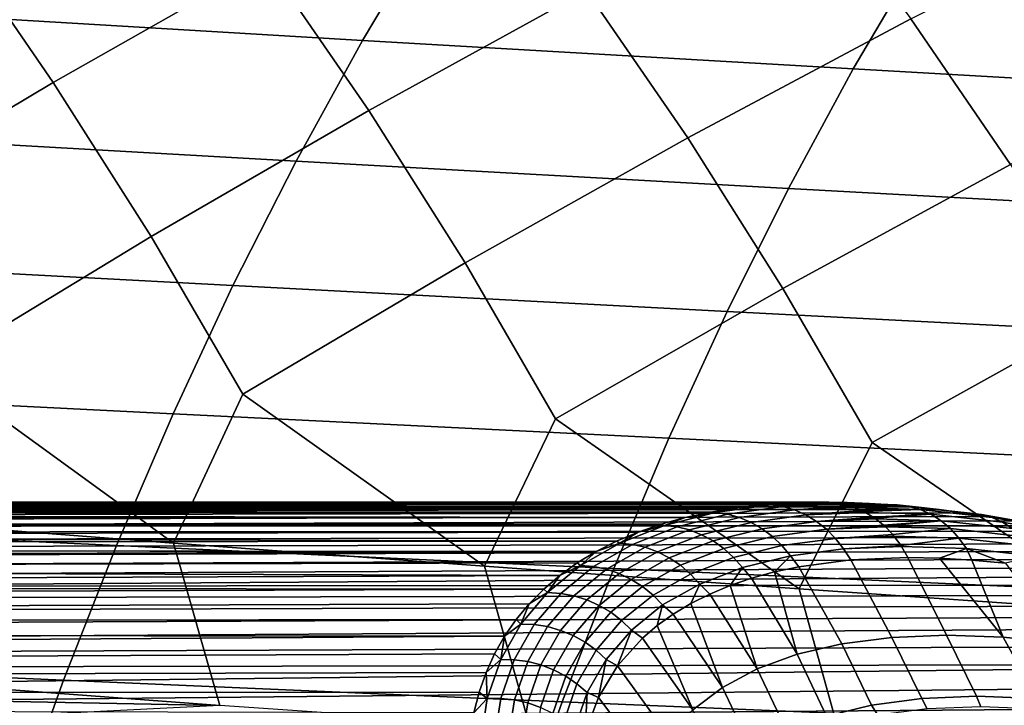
# Model space of a CAD drawing. Header units: metres. Extents: x -240 to 45, y -77 to 27.
# Tile 508 of 656: x -179.85 to -176.3, y 6.92 to 9.39. Entities that reach past the tile are written whole.
import ezdxf

# ---------------------------------------------------------------- set-up
doc = ezdxf.new("R2010")
doc.units = ezdxf.units.M
doc.layers.add('solid_102011X2', color=7, linetype='CONTINUOUS')

msp = doc.modelspace()

# ---------------------------------------------------------------- linework, layer by layer
at = {"layer": 'solid_102011X2'}
for points in [[(-179.729736, 9.163726, 304.402252), (-180.103897, 9.707067, 304.51535), (-179.352081, 10.123452, 306.28476), (-178.96196, 9.599766, 306.163177)], [(-178.592697, 9.062598, 306.048859), (-178.96196, 9.599766, 306.163177), (-178.192032, 10.012945, 307.917999), (-177.807068, 9.495154, 307.794922)], [(-177.442688, 8.964001, 307.679138), (-177.807068, 9.495154, 307.794922), (-177.018677, 9.904983, 309.534515), (-176.638885, 9.392944, 309.409698)], [(-178.363602, 9.736184, 341.45813), (-180.10881, 9.845097, 340.02359), (-180.366348, 9.419394, 340.299927), (-178.614456, 9.315156, 341.73465)], [(-176.279404, 8.867661, 309.292236), (-176.638885, 9.392944, 309.409698), (-175.831741, 9.799265, 311.133331), (-175.457169, 9.29285, 311.006561)], [(-176.601791, 9.628413, 342.870148), (-178.363602, 9.736184, 341.45813), (-178.614456, 9.315156, 341.73465), (-176.846039, 9.212018, 343.14679)], [(-180.497192, 8.705046, 302.635315), (-180.854309, 9.267656, 302.740112), (-180.103897, 9.707067, 304.51535), (-179.729736, 9.163726, 304.402252)], [(-174.824066, 9.521833, 344.258881), (-176.601791, 9.628413, 342.870148), (-176.846039, 9.212018, 343.14679), (-175.061798, 9.110025, 344.535583)], [(-179.377258, 8.607576, 304.296478), (-179.729736, 9.163726, 304.402252), (-178.96196, 9.599766, 306.163177), (-178.592697, 9.062598, 306.048859)], [(-178.244812, 8.512735, 305.941864), (-178.592697, 9.062598, 306.048859), (-177.807068, 9.495154, 307.794922), (-177.442688, 8.964001, 307.679138)], [(-178.614456, 9.315156, 341.73465), (-180.366348, 9.419394, 340.299927), (-180.612289, 8.979154, 340.563812), (-178.854019, 8.879754, 341.998718)], [(-177.099396, 8.420264, 307.57074), (-177.442688, 8.964001, 307.679138), (-176.638885, 9.392944, 309.409698), (-176.279404, 8.867661, 309.292236)], [(-176.846039, 9.212018, 343.14679), (-178.614456, 9.315156, 341.73465), (-178.854019, 8.879754, 341.998718), (-177.0793, 8.781411, 343.41098)], [(-175.061798, 9.110025, 344.535583), (-176.846039, 9.212018, 343.14679), (-177.0793, 8.781411, 343.41098), (-175.288849, 8.684167, 344.799835)], [(-180.162521, 8.130342, 302.537872), (-180.497192, 8.705046, 302.635315), (-179.729736, 9.163726, 304.402252), (-179.377258, 8.607576, 304.296478)], [(-179.046921, 8.039444, 304.198059), (-179.377258, 8.607576, 304.296478), (-178.592697, 9.062598, 306.048859), (-178.244812, 8.512735, 305.941864)], [(-178.854019, 8.879754, 341.998718), (-180.612289, 8.979154, 340.563812), (-180.846283, 8.525058, 340.81488), (-179.081924, 8.430656, 342.249939)], [(-177.918777, 7.950994, 305.842285), (-178.244812, 8.512735, 305.941864), (-177.442688, 8.964001, 307.679138), (-177.099396, 8.420264, 307.57074)], [(-177.0793, 8.781411, 343.41098), (-178.854019, 8.879754, 341.998718), (-179.081924, 8.430656, 342.249939), (-177.301208, 8.337264, 343.662323)], [(-176.777664, 7.864751, 307.469818), (-177.099396, 8.420264, 307.57074), (-176.279404, 8.867661, 309.292236), (-175.94072, 8.329904, 309.18222)], [(-175.288849, 8.684167, 344.799835), (-177.0793, 8.781411, 343.41098), (-177.301208, 8.337264, 343.662323), (-175.504837, 8.244921, 345.051239)], [(-179.377258, 8.607576, 304.296478), (-179.046921, 8.039444, 304.198059), (-179.296097, 7.501944, 303.280029), (-180.162521, 8.130342, 302.537872)], [(-179.081924, 8.430656, 342.249939), (-180.846283, 8.525058, 340.81488), (-181.067963, 8.057816, 341.052734), (-179.297852, 7.968562, 342.487915)], [(-178.244812, 8.512735, 305.941864), (-177.918777, 7.950994, 305.842285), (-178.174988, 7.418637, 304.936127), (-179.046921, 8.039444, 304.198059)], [(-177.301208, 8.337264, 343.662323), (-179.081924, 8.430656, 342.249939), (-179.297852, 7.968562, 342.487915), (-177.511444, 7.880268, 343.900421)], [(-177.099396, 8.420264, 307.57074), (-176.777664, 7.864751, 307.469818), (-177.041016, 7.337497, 306.575623), (-177.918777, 7.950994, 305.842285)], [(-175.504837, 8.244921, 345.051239), (-177.301208, 8.337264, 343.662323), (-177.511444, 7.880268, 343.900421), (-175.709473, 7.79297, 345.289429)], [(-175.94072, 8.329904, 309.18222), (-175.623291, 7.780472, 309.079712), (-175.893845, 7.258296, 308.197662), (-176.777664, 7.864751, 307.469818)], [(-180.162521, 8.130342, 302.537872), (-179.296097, 7.501944, 303.280029), (-180.404816, 7.587646, 301.608032)], [(-179.297852, 7.968562, 342.487915), (-181.067963, 8.057816, 341.052734), (-181.276978, 7.578136, 341.276978), (-179.501434, 7.494173, 342.712311)], [(-179.046921, 8.039444, 304.198059), (-178.174988, 7.418637, 304.936127), (-179.296097, 7.501944, 303.280029)], [(-177.511444, 7.880268, 343.900421), (-179.297852, 7.968562, 342.487915), (-179.501434, 7.494173, 342.712311), (-177.709656, 7.411116, 344.124908)], [(-177.918777, 7.950994, 305.842285), (-177.041016, 7.337497, 306.575623), (-178.174988, 7.418637, 304.936127)], [(-175.709473, 7.79297, 345.289429), (-177.511444, 7.880268, 343.900421), (-177.709656, 7.411116, 344.124908), (-175.902405, 7.329002, 345.513977)], [(-176.777664, 7.864751, 307.469818), (-175.893845, 7.258296, 308.197662), (-177.041016, 7.337497, 306.575623)], [(-176.945908, 7.65, 295.132568), (-184.024734, 7.649626, 299.489777), (-183.972763, 7.648639, 299.552765), (-176.867538, 7.648933, 295.260803)], [(-176.945908, 7.65, 295.132568), (-183.542282, 7.65, 299.096069), (-184.024734, 7.649626, 299.489777)], [(-176.867538, 7.648933, 295.260803), (-183.972763, 7.648639, 299.552765), (-183.925003, 7.647211, 299.609528)], [(-176.867538, 7.648933, 295.260803), (-183.925003, 7.647211, 299.609528), (-183.881119, 7.645477, 299.660675), (-176.787354, 7.645741, 295.387604)], [(-176.787354, 7.645741, 295.387604), (-183.881119, 7.645477, 299.660675), (-183.862045, 7.6446, 299.682617)], [(-177.161865, 7.641047, 294.754517), (-177.263062, 7.629915, 294.562805), (-183.863892, 7.629536, 298.521851), (-183.785721, 7.638485, 298.666473)], [(-176.787354, 7.645741, 295.387604), (-183.862045, 7.6446, 299.682617), (-183.840836, 7.643542, 299.706787)], [(-176.787354, 7.645741, 295.387604), (-183.840836, 7.643542, 299.706787), (-183.803757, 7.641484, 299.748474)], [(-176.787354, 7.645741, 295.387604), (-183.803757, 7.641484, 299.748474), (-183.769547, 7.639357, 299.786285), (-176.705383, 7.640434, 295.51297)], [(-177.091873, 7.646014, 294.881378), (-177.161865, 7.641047, 294.754517), (-183.785721, 7.638485, 298.666473), (-183.706055, 7.644881, 298.810425)], [(-176.705383, 7.640434, 295.51297), (-183.769547, 7.639357, 299.786285), (-183.737869, 7.637201, 299.820709)], [(-176.705383, 7.640434, 295.51297), (-183.737869, 7.637201, 299.820709), (-183.708588, 7.635055, 299.85199)], [(-176.705383, 7.640434, 295.51297), (-183.708588, 7.635055, 299.85199), (-183.681519, 7.632946, 299.880432), (-176.621643, 7.633023, 295.636841)], [(-177.019882, 7.649002, 295.007385), (-177.091873, 7.646014, 294.881378), (-183.706055, 7.644881, 298.810425), (-183.624893, 7.64872, 298.953644)], [(-176.621643, 7.633023, 295.636841), (-183.681519, 7.632946, 299.880432), (-183.656509, 7.630896, 299.906281)], [(-176.621643, 7.633023, 295.636841), (-183.656509, 7.630896, 299.906281), (-183.633377, 7.628918, 299.929779)], [(-176.621643, 7.633023, 295.636841), (-183.633377, 7.628918, 299.929779), (-183.611954, 7.627018, 299.951172)], [(-176.945908, 7.65, 295.132568), (-177.019882, 7.649002, 295.007385), (-183.624893, 7.64872, 298.953644), (-183.542282, 7.65, 299.096069)], [(-176.621643, 7.633023, 295.636841), (-183.611954, 7.627018, 299.951172), (-183.592026, 7.625199, 299.970734)], [(-176.621643, 7.633023, 295.636841), (-183.592026, 7.625199, 299.970734), (-183.573395, 7.623455, 299.988708), (-176.536163, 7.623521, 295.759216)], [(-177.143005, 7.639906, 294.734833), (-177.344162, 7.612216, 294.341461), (-177.263062, 7.629915, 294.562805)], [(-177.09996, 7.633812, 294.711914), (-177.299942, 7.60641, 294.320831), (-177.344162, 7.612216, 294.341461), (-177.143005, 7.639906, 294.734833)], [(-177.05777, 7.62179, 294.689758), (-177.256485, 7.594684, 294.301117), (-177.299942, 7.60641, 294.320831), (-177.09996, 7.633812, 294.711914)], [(-177.143005, 7.639906, 294.734833), (-177.263062, 7.629915, 294.562805), (-177.161865, 7.641047, 294.754517)], [(-177.143005, 7.639906, 294.734833), (-177.161865, 7.641047, 294.754517), (-177.091873, 7.646014, 294.881378)], [(-177.143005, 7.639906, 294.734833), (-177.019882, 7.649002, 295.007385), (-176.945908, 7.65, 295.132568)], [(-176.933701, 7.649746, 295.125244), (-177.143005, 7.639906, 294.734833), (-176.945908, 7.65, 295.132568)], [(-176.933701, 7.649746, 295.125244), (-176.923691, 7.649158, 295.119202), (-177.143005, 7.639906, 294.734833)], [(-176.901154, 7.646578, 295.105682), (-177.09996, 7.633812, 294.711914), (-177.143005, 7.639906, 294.734833), (-176.923691, 7.649158, 295.119202)], [(-177.143005, 7.639906, 294.734833), (-177.091873, 7.646014, 294.881378), (-177.019882, 7.649002, 295.007385)], [(-176.901154, 7.646578, 295.105682), (-176.890533, 7.644749, 295.099304), (-177.09996, 7.633812, 294.711914)], [(-176.890533, 7.644749, 295.099304), (-176.881897, 7.642967, 295.094116), (-177.09996, 7.633812, 294.711914)], [(-176.857178, 7.63637, 295.079254), (-177.05777, 7.62179, 294.689758), (-177.09996, 7.633812, 294.711914), (-176.881897, 7.642967, 295.094116)], [(-176.857178, 7.63637, 295.079254), (-176.848267, 7.633433, 295.073883), (-177.05777, 7.62179, 294.689758)], [(-176.848267, 7.633433, 295.073883), (-176.84108, 7.630844, 295.06958), (-177.05777, 7.62179, 294.689758)], [(-176.814697, 7.619552, 295.053741), (-177.01709, 7.604021, 294.668701), (-177.05777, 7.62179, 294.689758), (-176.84108, 7.630844, 295.06958)], [(-176.933701, 7.649746, 295.125244), (-176.945908, 7.65, 295.132568), (-176.867538, 7.648933, 295.260803)], [(-176.933701, 7.649746, 295.125244), (-176.867538, 7.648933, 295.260803), (-176.787354, 7.645741, 295.387604)], [(-176.933701, 7.649746, 295.125244), (-176.787354, 7.645741, 295.387604), (-176.705383, 7.640434, 295.51297)], [(-176.923691, 7.649158, 295.119202), (-176.933701, 7.649746, 295.125244), (-176.705383, 7.640434, 295.51297), (-176.687881, 7.639771, 295.513489)], [(-176.687881, 7.639771, 295.513489), (-176.901154, 7.646578, 295.105682), (-176.923691, 7.649158, 295.119202)], [(-176.687881, 7.639771, 295.513489), (-176.890533, 7.644749, 295.099304), (-176.901154, 7.646578, 295.105682)], [(-176.687881, 7.639771, 295.513489), (-176.646133, 7.634881, 295.485321), (-176.881897, 7.642967, 295.094116), (-176.890533, 7.644749, 295.099304)], [(-176.646133, 7.634881, 295.485321), (-176.857178, 7.63637, 295.079254), (-176.881897, 7.642967, 295.094116)], [(-176.646133, 7.634881, 295.485321), (-176.848267, 7.633433, 295.073883), (-176.857178, 7.63637, 295.079254)], [(-176.646133, 7.634881, 295.485321), (-176.605392, 7.623675, 295.457458), (-176.84108, 7.630844, 295.06958), (-176.848267, 7.633433, 295.073883)], [(-176.605392, 7.623675, 295.457458), (-176.814697, 7.619552, 295.053741), (-176.84108, 7.630844, 295.06958)], [(-176.687881, 7.639771, 295.513489), (-176.705383, 7.640434, 295.51297), (-176.621643, 7.633023, 295.636841)], [(-176.687881, 7.639771, 295.513489), (-176.621643, 7.633023, 295.636841), (-176.536163, 7.623521, 295.759216)], [(-176.687881, 7.639771, 295.513489), (-176.536163, 7.623521, 295.759216), (-176.448914, 7.611937, 295.880035)], [(-176.646133, 7.634881, 295.485321), (-176.687881, 7.639771, 295.513489), (-176.448914, 7.611937, 295.880035), (-176.424377, 7.609926, 295.888977)], [(-176.384155, 7.605345, 295.858612), (-176.646133, 7.634881, 295.485321), (-176.424377, 7.609926, 295.888977)], [(-176.345062, 7.594462, 295.8284), (-176.605392, 7.623675, 295.457458), (-176.646133, 7.634881, 295.485321), (-176.384155, 7.605345, 295.858612)], [(-183.992828, 7.588602, 298.039185), (-183.949875, 7.604544, 298.198059), (-177.451691, 7.594515, 294.174194)], [(-183.949875, 7.604544, 298.198059), (-183.946793, 7.605598, 298.209503), (-177.35968, 7.614393, 294.369324), (-177.451691, 7.594515, 294.174194)], [(-183.946793, 7.605598, 298.209503), (-183.906891, 7.618212, 298.358978), (-177.35968, 7.614393, 294.369324)], [(-183.906891, 7.618212, 298.358978), (-183.863892, 7.629536, 298.521851), (-177.263062, 7.629915, 294.562805), (-177.35968, 7.614393, 294.369324)], [(-176.536163, 7.623521, 295.759216), (-183.573395, 7.623455, 299.988708), (-183.555878, 7.621778, 300.00528)], [(-176.536163, 7.623521, 295.759216), (-183.555878, 7.621778, 300.00528), (-183.539246, 7.620159, 300.020721)], [(-176.536163, 7.623521, 295.759216), (-183.539246, 7.620159, 300.020721), (-183.52327, 7.618582, 300.035248)], [(-183.52327, 7.618582, 300.035248), (-183.507782, 7.617034, 300.049042), (-181.955566, 7.616845, 299.119171), (-176.536163, 7.623521, 295.759216)], [(-176.536163, 7.623521, 295.759216), (-181.955566, 7.616845, 299.119171), (-181.861557, 7.602084, 299.259674), (-176.448914, 7.611937, 295.880035)], [(-176.448914, 7.611937, 295.880035), (-181.861557, 7.602084, 299.259674), (-181.766495, 7.584608, 299.399109), (-176.35997, 7.598286, 295.999298)], [(-176.35997, 7.598286, 295.999298), (-181.766495, 7.584608, 299.399109), (-181.67038, 7.564422, 299.537445), (-176.269302, 7.582575, 296.116974)], [(-177.344162, 7.612216, 294.341461), (-177.526077, 7.566313, 293.940491), (-177.451691, 7.594515, 294.174194)], [(-177.299942, 7.60641, 294.320831), (-177.480789, 7.560974, 293.92218), (-177.526077, 7.566313, 293.940491), (-177.344162, 7.612216, 294.341461)], [(-177.256485, 7.594684, 294.301117), (-177.436172, 7.549732, 293.904968), (-177.480789, 7.560974, 293.92218), (-177.299942, 7.60641, 294.320831)], [(-177.344162, 7.612216, 294.341461), (-177.451691, 7.594515, 294.174194), (-177.35968, 7.614393, 294.369324)], [(-177.214432, 7.577216, 294.282593), (-177.392883, 7.532757, 293.889069), (-177.436172, 7.549732, 293.904968), (-177.256485, 7.594684, 294.301117)], [(-177.344162, 7.612216, 294.341461), (-177.35968, 7.614393, 294.369324), (-177.263062, 7.629915, 294.562805)], [(-177.01709, 7.604021, 294.668701), (-177.214432, 7.577216, 294.282593), (-177.256485, 7.594684, 294.301117), (-177.05777, 7.62179, 294.689758)], [(-176.978516, 7.580774, 294.649017), (-177.174454, 7.55427, 294.265594), (-177.214432, 7.577216, 294.282593), (-177.01709, 7.604021, 294.668701)], [(-176.814697, 7.619552, 295.053741), (-176.807541, 7.615981, 295.049438), (-177.01709, 7.604021, 294.668701)], [(-176.807541, 7.615981, 295.049438), (-176.801834, 7.612972, 295.04599), (-177.01709, 7.604021, 294.668701)], [(-176.774475, 7.59641, 295.029572), (-176.978516, 7.580774, 294.649017), (-177.01709, 7.604021, 294.668701), (-176.801834, 7.612972, 295.04599)], [(-176.774475, 7.59641, 295.029572), (-176.769043, 7.592671, 295.026306), (-176.978516, 7.580774, 294.649017)], [(-176.605392, 7.623675, 295.457458), (-176.807541, 7.615981, 295.049438), (-176.814697, 7.619552, 295.053741)], [(-176.605392, 7.623675, 295.457458), (-176.566299, 7.606336, 295.43042), (-176.801834, 7.612972, 295.04599), (-176.807541, 7.615981, 295.049438)], [(-176.566299, 7.606336, 295.43042), (-176.774475, 7.59641, 295.029572), (-176.801834, 7.612972, 295.04599)], [(-176.566299, 7.606336, 295.43042), (-176.769043, 7.592671, 295.026306), (-176.774475, 7.59641, 295.029572)], [(-176.566299, 7.606336, 295.43042), (-176.529495, 7.583139, 295.404572), (-176.764771, 7.589623, 295.023743), (-176.769043, 7.592671, 295.026306)], [(-176.307709, 7.577451, 295.798798), (-176.566299, 7.606336, 295.43042), (-176.605392, 7.623675, 295.457458), (-176.345062, 7.594462, 295.8284)], [(-176.27269, 7.554585, 295.770294), (-176.529495, 7.583139, 295.404572), (-176.566299, 7.606336, 295.43042), (-176.307709, 7.577451, 295.798798)], [(-176.424377, 7.609926, 295.888977), (-176.448914, 7.611937, 295.880035), (-176.35997, 7.598286, 295.999298)], [(-176.424377, 7.609926, 295.888977), (-176.35997, 7.598286, 295.999298), (-176.269302, 7.582575, 296.116974)], [(-176.424377, 7.609926, 295.888977), (-176.269302, 7.582575, 296.116974), (-176.176849, 7.564803, 296.233124)], [(-176.143997, 7.560469, 296.249908), (-176.424377, 7.609926, 295.888977), (-176.176849, 7.564803, 296.233124)], [(-176.105408, 7.556388, 296.217407), (-176.384155, 7.605345, 295.858612), (-176.424377, 7.609926, 295.888977), (-176.143997, 7.560469, 296.249908)], [(-176.068054, 7.546025, 296.184875), (-176.345062, 7.594462, 295.8284), (-176.384155, 7.605345, 295.858612), (-176.105408, 7.556388, 296.217407)], [(-184.118408, 7.529413, 297.585327), (-184.078568, 7.550102, 297.72702), (-177.539078, 7.570302, 293.977325), (-177.621887, 7.541748, 293.778625)], [(-184.078568, 7.550102, 297.72702), (-184.035736, 7.570424, 297.88208), (-177.539078, 7.570302, 293.977325)], [(-184.035736, 7.570424, 297.88208), (-184.031754, 7.572208, 297.896606), (-177.539078, 7.570302, 293.977325)], [(-184.031754, 7.572208, 297.896606), (-183.992828, 7.588602, 298.039185), (-177.451691, 7.594515, 294.174194), (-177.539078, 7.570302, 293.977325)], [(-176.176849, 7.564803, 296.233124), (-176.269302, 7.582575, 296.116974), (-181.67038, 7.564422, 299.537445)], [(-176.176849, 7.564803, 296.233124), (-181.67038, 7.564422, 299.537445), (-181.573212, 7.541542, 299.674683), (-176.082672, 7.54498, 296.347687)], [(-179.501434, 7.494173, 342.712311), (-181.276978, 7.578136, 341.276978), (-181.473007, 7.086766, 341.487305), (-179.692368, 7.008227, 342.922791)], [(-179.296097, 7.501944, 303.280029), (-179.128815, 6.917336, 303.01825), (-180.233673, 6.999204, 301.345886), (-180.404816, 7.587646, 301.608032)], [(-177.526077, 7.566313, 293.940491), (-177.687943, 7.502586, 293.533508), (-177.621887, 7.541748, 293.778625)], [(-177.480789, 7.560974, 293.92218), (-177.641708, 7.497889, 293.517517), (-177.687943, 7.502586, 293.533508), (-177.526077, 7.566313, 293.940491)], [(-177.436172, 7.549732, 293.904968), (-177.596039, 7.48731, 293.502777), (-177.641708, 7.497889, 293.517517), (-177.480789, 7.560974, 293.92218)], [(-177.526077, 7.566313, 293.940491), (-177.621887, 7.541748, 293.778625), (-177.539078, 7.570302, 293.977325)], [(-177.526077, 7.566313, 293.940491), (-177.539078, 7.570302, 293.977325), (-177.451691, 7.594515, 294.174194)], [(-177.174454, 7.55427, 294.265594), (-177.351578, 7.510304, 293.874756), (-177.392883, 7.532757, 293.889069), (-177.214432, 7.577216, 294.282593)], [(-176.942642, 7.552399, 294.631042), (-177.137115, 7.526193, 294.250336), (-177.174454, 7.55427, 294.265594), (-176.978516, 7.580774, 294.649017)], [(-176.769043, 7.592671, 295.026306), (-176.764771, 7.589623, 295.023743), (-176.978516, 7.580774, 294.649017)], [(-176.737183, 7.567341, 295.007172), (-176.942642, 7.552399, 294.631042), (-176.978516, 7.580774, 294.649017), (-176.764771, 7.589623, 295.023743)], [(-176.737183, 7.567341, 295.007172), (-176.733368, 7.563877, 295.004852), (-176.942642, 7.552399, 294.631042)], [(-176.733368, 7.563877, 295.004852), (-176.730438, 7.561147, 295.003113), (-176.942642, 7.552399, 294.631042)], [(-176.703476, 7.532843, 294.986908), (-176.910019, 7.519325, 294.615051), (-176.942642, 7.552399, 294.631042), (-176.730438, 7.561147, 295.003113)], [(-176.529495, 7.583139, 295.404572), (-176.737183, 7.567341, 295.007172), (-176.764771, 7.589623, 295.023743)], [(-176.529495, 7.583139, 295.404572), (-176.733368, 7.563877, 295.004852), (-176.737183, 7.567341, 295.007172)], [(-176.529495, 7.583139, 295.404572), (-176.495544, 7.554456, 295.380371), (-176.730438, 7.561147, 295.003113), (-176.733368, 7.563877, 295.004852)], [(-176.495544, 7.554456, 295.380371), (-176.703476, 7.532843, 294.986908), (-176.730438, 7.561147, 295.003113)], [(-176.24057, 7.526228, 295.743378), (-176.495544, 7.554456, 295.380371), (-176.529495, 7.583139, 295.404572), (-176.27269, 7.554585, 295.770294)], [(-176.032532, 7.529545, 296.152832), (-176.307709, 7.577451, 295.798798), (-176.345062, 7.594462, 295.8284), (-176.068054, 7.546025, 296.184875)], [(-175.999405, 7.507213, 296.121796), (-176.27269, 7.554585, 295.770294), (-176.307709, 7.577451, 295.798798), (-176.032532, 7.529545, 296.152832)], [(-184.164078, 7.503685, 297.425964), (-184.121353, 7.527821, 297.574982), (-177.699921, 7.508921, 293.578461)], [(-184.121353, 7.527821, 297.574982), (-184.118408, 7.529413, 297.585327), (-177.621887, 7.541748, 293.778625), (-177.699921, 7.508921, 293.578461)], [(-176.082672, 7.54498, 296.347687), (-181.573212, 7.541542, 299.674683), (-181.475021, 7.515961, 299.810883), (-175.986786, 7.523123, 296.460602)], [(-177.687943, 7.502586, 293.533508), (-177.699921, 7.508921, 293.578461), (-177.621887, 7.541748, 293.778625)], [(-177.392883, 7.532757, 293.889069), (-177.55162, 7.471011, 293.489502), (-177.596039, 7.48731, 293.502777), (-177.436172, 7.549732, 293.904968)], [(-177.351578, 7.510304, 293.874756), (-177.509125, 7.449236, 293.477905), (-177.55162, 7.471011, 293.489502), (-177.392883, 7.532757, 293.889069)], [(-177.137115, 7.526193, 294.250336), (-177.312881, 7.482714, 293.862244), (-177.351578, 7.510304, 293.874756), (-177.174454, 7.55427, 294.265594)], [(-177.103012, 7.493408, 294.237061), (-177.27739, 7.450402, 293.851715), (-177.312881, 7.482714, 293.862244), (-177.137115, 7.526193, 294.250336)], [(-176.910019, 7.519325, 294.615051), (-177.103012, 7.493408, 294.237061), (-177.137115, 7.526193, 294.250336), (-176.942642, 7.552399, 294.631042)], [(-176.703476, 7.532843, 294.986908), (-176.699371, 7.527976, 294.984436), (-176.910019, 7.519325, 294.615051)], [(-176.673904, 7.493505, 294.969116), (-176.881119, 7.482052, 294.601257), (-176.910019, 7.519325, 294.615051), (-176.699371, 7.527976, 294.984436)], [(-176.465027, 7.520747, 295.358185), (-176.699371, 7.527976, 294.984436), (-176.703476, 7.532843, 294.986908), (-176.495544, 7.554456, 295.380371)], [(-176.465027, 7.520747, 295.358185), (-176.673904, 7.493505, 294.969116), (-176.699371, 7.527976, 294.984436)], [(-176.211868, 7.492836, 295.718445), (-176.465027, 7.520747, 295.358185), (-176.495544, 7.554456, 295.380371), (-176.24057, 7.526228, 295.743378)], [(-184.206726, 7.477791, 297.280029), (-184.164078, 7.503685, 297.425964), (-177.699921, 7.508921, 293.578461), (-177.773102, 7.471877, 293.377045)], [(-175.986786, 7.523123, 296.460602), (-181.475021, 7.515961, 299.810883), (-181.375793, 7.487649, 299.945953), (-175.889252, 7.499249, 296.571838)], [(-175.889252, 7.499249, 296.571838), (-181.375793, 7.487649, 299.945953), (-181.275513, 7.456597, 300.080017), (-175.790054, 7.473365, 296.681305)], [(-177.709656, 7.411116, 344.124908), (-179.501434, 7.494173, 342.712311), (-179.692368, 7.008227, 342.922791), (-177.895569, 6.93054, 344.335449)], [(-178.174988, 7.418637, 304.936127), (-178.01207, 6.840441, 304.676178), (-179.128815, 6.917336, 303.01825), (-179.296097, 7.501944, 303.280029)], [(-177.687943, 7.502586, 293.533508), (-177.828979, 7.421571, 293.121918), (-177.773102, 7.471877, 293.377045)], [(-177.641708, 7.497889, 293.517517), (-177.781937, 7.417678, 293.108276), (-177.828979, 7.421571, 293.121918), (-177.687943, 7.502586, 293.533508)], [(-177.596039, 7.48731, 293.502777), (-177.735352, 7.407932, 293.096069), (-177.781937, 7.417678, 293.108276), (-177.641708, 7.497889, 293.517517)], [(-177.687943, 7.502586, 293.533508), (-177.773102, 7.471877, 293.377045), (-177.699921, 7.508921, 293.578461)], [(-177.312881, 7.482714, 293.862244), (-177.469177, 7.422315, 293.46814), (-177.509125, 7.449236, 293.477905), (-177.351578, 7.510304, 293.874756)], [(-177.072632, 7.45641, 294.225952), (-177.245621, 7.413856, 293.843323), (-177.27739, 7.450402, 293.851715), (-177.103012, 7.493408, 294.237061)], [(-176.881119, 7.482052, 294.601257), (-177.072632, 7.45641, 294.225952), (-177.103012, 7.493408, 294.237061), (-176.910019, 7.519325, 294.615051)], [(-176.673904, 7.493505, 294.969116), (-176.672012, 7.490609, 294.967987), (-176.881119, 7.482052, 294.601257)], [(-176.881119, 7.482052, 294.601257), (-176.672012, 7.490609, 294.967987), (-176.648987, 7.45, 294.954163), (-176.855133, 7.441653, 294.592682)], [(-176.438385, 7.48255, 295.338379), (-176.672012, 7.490609, 294.967987), (-176.673904, 7.493505, 294.969116), (-176.465027, 7.520747, 295.358185)], [(-176.672012, 7.490609, 294.967987), (-176.438385, 7.48255, 295.338379), (-176.535721, 7.447762, 295.137726), (-176.648987, 7.45, 294.954163)], [(-176.187042, 7.454942, 295.695892), (-176.438385, 7.48255, 295.338379), (-176.465027, 7.520747, 295.358185), (-176.211868, 7.492836, 295.718445)], [(-184.30098, 7.415038, 296.969696), (-184.249268, 7.45036, 297.137817), (-177.773102, 7.471877, 293.377045), (-177.841263, 7.430724, 293.174683)], [(-184.249268, 7.45036, 297.137817), (-184.207809, 7.477111, 297.276337), (-177.773102, 7.471877, 293.377045)], [(-184.207809, 7.477111, 297.276337), (-184.206726, 7.477791, 297.280029), (-177.773102, 7.471877, 293.377045)], [(-175.790054, 7.473365, 296.681305), (-181.275513, 7.456597, 300.080017), (-181.17424, 7.422818, 300.213013), (-175.689301, 7.44551, 296.788971)], [(-177.828979, 7.421571, 293.121918), (-177.841263, 7.430724, 293.174683), (-177.773102, 7.471877, 293.377045)], [(-177.55162, 7.471011, 293.489502), (-177.689926, 7.392481, 293.085419), (-177.735352, 7.407932, 293.096069), (-177.596039, 7.48731, 293.502777)], [(-177.509125, 7.449236, 293.477905), (-177.646362, 7.371557, 293.076538), (-177.689926, 7.392481, 293.085419), (-177.55162, 7.471011, 293.489502)], [(-177.27739, 7.450402, 293.851715), (-177.432419, 7.390654, 293.460358), (-177.469177, 7.422315, 293.46814), (-177.312881, 7.482714, 293.862244)], [(-177.245621, 7.413856, 293.843323), (-177.072632, 7.45641, 294.225952), (-177.129837, 7.398372, 294.039124), (-177.212341, 7.37585, 293.851318)], [(-177.072632, 7.45641, 294.225952), (-177.042801, 7.416862, 294.225311), (-177.129837, 7.398372, 294.039124)], [(-177.072632, 7.45641, 294.225952), (-176.881119, 7.482052, 294.601257), (-176.855133, 7.441653, 294.592682), (-177.042801, 7.416862, 294.225311)], [(-176.438385, 7.48255, 295.338379), (-176.418701, 7.441068, 295.317749), (-176.535721, 7.447762, 295.137726)], [(-176.438385, 7.48255, 295.338379), (-176.298004, 7.42998, 295.49411), (-176.418701, 7.441068, 295.317749)], [(-176.187042, 7.454942, 295.695892), (-176.298004, 7.42998, 295.49411), (-176.438385, 7.48255, 295.338379)], [(-184.312897, 7.406606, 296.931671), (-184.30098, 7.415038, 296.969696), (-177.841263, 7.430724, 293.174683), (-177.904175, 7.385609, 292.971832)], [(-175.689301, 7.44551, 296.788971), (-181.17424, 7.422818, 300.213013), (-181.072083, 7.386316, 300.344757), (-175.587051, 7.415715, 296.894684)], [(-177.041016, 7.337497, 306.575623), (-176.882492, 6.765562, 306.317352), (-178.01207, 6.840441, 304.676178), (-178.174988, 7.418637, 304.936127)], [(-177.828979, 7.421571, 293.121918), (-177.948105, 7.323964, 292.707123), (-177.904175, 7.385609, 292.971832)], [(-177.781937, 7.417678, 293.108276), (-177.90036, 7.32101, 292.695862), (-177.948105, 7.323964, 292.707123), (-177.828979, 7.421571, 293.121918)], [(-177.828979, 7.421571, 293.121918), (-177.904175, 7.385609, 292.971832), (-177.841263, 7.430724, 293.174683)], [(-177.735352, 7.407932, 293.096069), (-177.852982, 7.312238, 292.686157), (-177.90036, 7.32101, 292.695862), (-177.781937, 7.417678, 293.108276)], [(-177.469177, 7.422315, 293.46814), (-177.605301, 7.345477, 293.069519), (-177.646362, 7.371557, 293.076538), (-177.509125, 7.449236, 293.477905)], [(-177.432419, 7.390654, 293.460358), (-177.567368, 7.314634, 293.064514), (-177.605301, 7.345477, 293.069519), (-177.469177, 7.422315, 293.46814)], [(-177.245621, 7.413856, 293.843323), (-177.399368, 7.35473, 293.454712), (-177.432419, 7.390654, 293.460358), (-177.27739, 7.450402, 293.851715)], [(-177.042801, 7.416862, 294.225311), (-176.855133, 7.441653, 294.592682), (-176.707367, 7.16234, 294.52533), (-176.886841, 7.139366, 294.173157)], [(-176.855133, 7.441653, 294.592682), (-176.648987, 7.45, 294.954163), (-176.510437, 7.170062, 294.870911), (-176.707367, 7.16234, 294.52533)], [(-176.648987, 7.45, 294.954163), (-176.535721, 7.447762, 295.137726), (-176.305435, 7.162892, 295.195526), (-176.510437, 7.170062, 294.870911)], [(-176.535721, 7.447762, 295.137726), (-176.418701, 7.441068, 295.317749), (-176.305435, 7.162892, 295.195526)], [(-176.418701, 7.441068, 295.317749), (-176.298004, 7.42998, 295.49411), (-176.086349, 7.141394, 295.510193), (-176.305435, 7.162892, 295.195526)], [(-184.398682, 7.343133, 296.666656), (-184.376205, 7.360195, 296.734528), (-177.904175, 7.385609, 292.971832), (-177.961838, 7.336595, 292.768463)], [(-184.376205, 7.360195, 296.734528), (-184.312897, 7.406606, 296.931671), (-177.904175, 7.385609, 292.971832)], [(-175.587051, 7.415715, 296.894684), (-181.072083, 7.386316, 300.344757), (-180.969086, 7.347084, 300.475281), (-175.483292, 7.383995, 296.998444)], [(-175.378098, 7.350399, 297.100159), (-175.483292, 7.383995, 296.998444), (-180.969086, 7.347084, 300.475281)], [(-177.948105, 7.323964, 292.707123), (-177.961838, 7.336595, 292.768463), (-177.904175, 7.385609, 292.971832)], [(-175.902405, 7.329002, 345.513977), (-177.709656, 7.411116, 344.124908), (-177.895569, 6.93054, 344.335449), (-176.083359, 6.853738, 345.724579)], [(-177.689926, 7.392481, 293.085419), (-177.806702, 7.297781, 292.678192), (-177.852982, 7.312238, 292.686157), (-177.735352, 7.407932, 293.096069)], [(-177.646362, 7.371557, 293.076538), (-177.762207, 7.277855, 292.672028), (-177.806702, 7.297781, 292.678192), (-177.689926, 7.392481, 293.085419)], [(-177.399368, 7.35473, 293.454712), (-177.533142, 7.279493, 293.061584), (-177.567368, 7.314634, 293.064514), (-177.432419, 7.390654, 293.460358)], [(-177.399368, 7.35473, 293.454712), (-177.245621, 7.413856, 293.843323), (-177.290329, 7.349296, 293.661682), (-177.363541, 7.318808, 293.470856)], [(-177.245621, 7.413856, 293.843323), (-177.212341, 7.37585, 293.851318), (-177.290329, 7.349296, 293.661682)], [(-177.212341, 7.37585, 293.851318), (-177.129837, 7.398372, 294.039124), (-177.048584, 7.101429, 293.815063)], [(-177.129837, 7.398372, 294.039124), (-177.042801, 7.416862, 294.225311), (-176.886841, 7.139366, 294.173157), (-177.048584, 7.101429, 293.815063)], [(-175.378098, 7.350399, 297.100159), (-180.969086, 7.347084, 300.475281), (-180.86525, 7.305128, 300.604553), (-175.271545, 7.314963, 297.199768)], [(-177.605301, 7.345477, 293.069519), (-177.720169, 7.252763, 292.667816), (-177.762207, 7.277855, 292.672028), (-177.646362, 7.371557, 293.076538)], [(-177.533142, 7.279493, 293.061584), (-177.399368, 7.35473, 293.454712), (-177.431824, 7.284519, 293.279358), (-177.495026, 7.246523, 293.087402)], [(-177.399368, 7.35473, 293.454712), (-177.363541, 7.318808, 293.470856), (-177.431824, 7.284519, 293.279358)], [(-177.363541, 7.318808, 293.470856), (-177.290329, 7.349296, 293.661682), (-177.192368, 7.048814, 293.45163)], [(-177.290329, 7.349296, 293.661682), (-177.212341, 7.37585, 293.851318), (-177.048584, 7.101429, 293.815063), (-177.192368, 7.048814, 293.45163)], [(-177.961838, 7.336595, 292.768463), (-178.014175, 7.283781, 292.564697), (-184.501617, 7.26163, 296.369568), (-184.439102, 7.311746, 296.547272)], [(-184.439102, 7.311746, 296.547272), (-184.398682, 7.343133, 296.666656), (-177.961838, 7.336595, 292.768463)], [(-175.271545, 7.314963, 297.199768), (-180.86525, 7.305128, 300.604553), (-180.760727, 7.260471, 300.732483), (-175.163605, 7.277708, 297.297241)], [(-177.948105, 7.323964, 292.707123), (-178.044266, 7.21067, 292.290466), (-178.014175, 7.283781, 292.564697)], [(-177.90036, 7.32101, 292.695862), (-177.995972, 7.208768, 292.281586), (-178.044266, 7.21067, 292.290466), (-177.948105, 7.323964, 292.707123)], [(-177.948105, 7.323964, 292.707123), (-178.014175, 7.283781, 292.564697), (-177.961838, 7.336595, 292.768463)], [(-177.852982, 7.312238, 292.686157), (-177.947968, 7.201087, 292.274475), (-177.995972, 7.208768, 292.281586), (-177.90036, 7.32101, 292.695862)], [(-177.806702, 7.297781, 292.678192), (-177.90097, 7.187745, 292.269165), (-177.947968, 7.201087, 292.274475), (-177.852982, 7.312238, 292.686157)], [(-177.567368, 7.314634, 293.064514), (-177.681213, 7.222884, 292.665619), (-177.720169, 7.252763, 292.667816), (-177.605301, 7.345477, 293.069519)], [(-177.533142, 7.279493, 293.061584), (-177.645935, 7.188666, 292.665405), (-177.681213, 7.222884, 292.665619), (-177.567368, 7.314634, 293.064514)], [(-177.431824, 7.284519, 293.279358), (-177.363541, 7.318808, 293.470856), (-177.192368, 7.048814, 293.45163), (-177.317902, 6.981817, 293.083496)], [(-175.893845, 7.258296, 308.197662), (-175.739716, 6.692486, 307.94101), (-176.882492, 6.765562, 306.317352), (-177.041016, 7.337497, 306.575623)], [(-178.014175, 7.283781, 292.564697), (-178.061127, 7.227217, 292.360474), (-184.552765, 7.218188, 296.225525), (-184.501617, 7.26163, 296.369568)], [(-175.163605, 7.277708, 297.297241), (-180.760727, 7.260471, 300.732483), (-180.655548, 7.213114, 300.859009), (-175.054306, 7.238671, 297.392517)], [(-178.044266, 7.21067, 292.290466), (-178.061127, 7.227217, 292.360474), (-178.014175, 7.283781, 292.564697)], [(-177.762207, 7.277855, 292.672028), (-177.855682, 7.168942, 292.265808), (-177.90097, 7.187745, 292.269165), (-177.806702, 7.297781, 292.678192)], [(-177.720169, 7.252763, 292.667816), (-177.81282, 7.144962, 292.264374), (-177.855682, 7.168942, 292.265808), (-177.762207, 7.277855, 292.672028)], [(-177.645935, 7.188666, 292.665405), (-177.533142, 7.279493, 293.061584), (-177.552948, 7.204995, 292.89566), (-177.605698, 7.159953, 292.703735)], [(-177.533142, 7.279493, 293.061584), (-177.495026, 7.246523, 293.087402), (-177.552948, 7.204995, 292.89566)], [(-177.495026, 7.246523, 293.087402), (-177.431824, 7.284519, 293.279358), (-177.317902, 6.981817, 293.083496)], [(-177.681213, 7.222884, 292.665619), (-177.772995, 7.116167, 292.264954), (-177.81282, 7.144962, 292.264374), (-177.720169, 7.252763, 292.667816)], [(-177.552948, 7.204995, 292.89566), (-177.495026, 7.246523, 293.087402), (-177.317902, 6.981817, 293.083496), (-177.424728, 6.900843, 292.711304)], [(-178.061127, 7.227217, 292.360474), (-178.102661, 7.16695, 292.155731), (-184.602737, 7.172279, 296.081024), (-184.552765, 7.218188, 296.225525)], [(-175.054306, 7.238671, 297.392517), (-180.655548, 7.213114, 300.859009), (-180.549713, 7.16305, 300.984161), (-174.94368, 7.197884, 297.485596)], [(-178.044266, 7.21067, 292.290466), (-178.116821, 7.082767, 291.873474), (-178.102661, 7.16695, 292.155731)], [(-177.995972, 7.208768, 292.281586), (-178.068115, 7.082014, 291.867004), (-178.116821, 7.082767, 291.873474), (-178.044266, 7.21067, 292.290466)], [(-178.044266, 7.21067, 292.290466), (-178.102661, 7.16695, 292.155731), (-178.061127, 7.227217, 292.360474)], [(-177.947968, 7.201087, 292.274475), (-178.019623, 7.075526, 291.862427), (-178.068115, 7.082014, 291.867004), (-177.995972, 7.208768, 292.281586)], [(-177.645935, 7.188666, 292.665405), (-177.736832, 7.082992, 292.267487), (-177.772995, 7.116167, 292.264954), (-177.681213, 7.222884, 292.665619)], [(-177.605698, 7.159953, 292.703735), (-177.552948, 7.204995, 292.89566), (-177.424728, 6.900843, 292.711304)], [(-178.102661, 7.16695, 292.155731), (-184.651505, 7.123882, 295.936035), (-184.602737, 7.172279, 296.081024)], [(-174.94368, 7.197884, 297.485596), (-180.549713, 7.16305, 300.984161), (-180.443359, 7.110299, 301.10788), (-174.775223, 7.133472, 297.621002)], [(-177.90097, 7.187745, 292.269165), (-177.972076, 7.063404, 291.859802), (-178.019623, 7.075526, 291.862427), (-177.947968, 7.201087, 292.274475)], [(-177.855682, 7.168942, 292.265808), (-177.926178, 7.04583, 291.859161), (-177.972076, 7.063404, 291.859802), (-177.90097, 7.187745, 292.269165)], [(-177.81282, 7.144962, 292.264374), (-177.88266, 7.023068, 291.860535), (-177.926178, 7.04583, 291.859161), (-177.855682, 7.168942, 292.265808)], [(-177.645935, 7.188666, 292.665405), (-177.695618, 7.059473, 292.318939), (-177.736832, 7.082992, 292.267487)], [(-177.645935, 7.188666, 292.665405), (-177.605698, 7.159953, 292.703735), (-177.695618, 7.059473, 292.318939)], [(-176.707367, 7.16234, 294.52533), (-176.510437, 7.170062, 294.870911), (-176.401535, 6.95, 294.805481), (-176.599487, 6.942095, 294.457123)], [(-176.184357, 6.941902, 295.147583), (-176.401535, 6.95, 294.805481), (-176.510437, 7.170062, 294.870911), (-176.305435, 7.162892, 295.195526)], [(-178.102661, 7.16695, 292.155731), (-178.138718, 7.103048, 291.95047), (-184.69902, 7.072964, 295.790619), (-184.651505, 7.123882, 295.936035)], [(-174.775223, 7.133472, 297.621002), (-180.443359, 7.110299, 301.10788), (-180.338745, 7.056044, 301.22757), (-174.603745, 7.065267, 297.751282)], [(-178.116821, 7.082767, 291.873474), (-178.138718, 7.103048, 291.95047), (-178.102661, 7.16695, 292.155731)], [(-177.772995, 7.116167, 292.264954), (-177.842133, 6.995464, 291.863861), (-177.88266, 7.023068, 291.860535), (-177.81282, 7.144962, 292.264374)], [(-177.695618, 7.059473, 292.318939), (-177.605698, 7.159953, 292.703735), (-177.424728, 6.900843, 292.711304), (-177.512146, 6.806411, 292.335815)], [(-176.780182, 6.91838, 294.099335), (-176.942596, 6.878889, 293.733582), (-177.048584, 7.101429, 293.815063), (-176.886841, 7.139366, 294.173157)], [(-176.599487, 6.942095, 294.457123), (-176.780182, 6.91838, 294.099335), (-176.886841, 7.139366, 294.173157), (-176.707367, 7.16234, 294.52533)], [(-175.950241, 6.917655, 295.478943), (-176.184357, 6.941902, 295.147583), (-176.305435, 7.162892, 295.195526), (-176.086349, 7.141394, 295.510193)], [(-178.138718, 7.103048, 291.95047), (-178.16922, 7.035553, 291.74472), (-184.745255, 7.019501, 295.644775), (-184.69902, 7.072964, 295.790619)], [(-178.116821, 7.082767, 291.873474), (-178.16922, 7.035553, 291.74472), (-178.138718, 7.103048, 291.95047)], [(-177.736832, 7.082992, 292.267487), (-177.805237, 6.963433, 291.869141), (-177.842133, 6.995464, 291.863861), (-177.772995, 7.116167, 292.264954)], [(-176.942596, 6.878889, 293.733582), (-177.085968, 6.823931, 293.361359), (-177.192368, 7.048814, 293.45163), (-177.048584, 7.101429, 293.815063)], [(-179.692368, 7.008227, 342.922791), (-181.473007, 7.086766, 341.487305), (-181.655762, 6.584468, 341.683411), (-179.870377, 6.511478, 343.118958)], [(-174.603745, 7.065267, 297.751282), (-180.338745, 7.056044, 301.22757), (-180.233673, 6.999204, 301.345886)], [(-174.603745, 7.065267, 297.751282), (-180.233673, 6.999204, 301.345886), (-180.121445, 6.935884, 301.470245), (-174.429214, 6.993353, 297.876404)], [(-178.116821, 7.082767, 291.873474), (-178.165283, 6.941477, 291.457611), (-178.16922, 7.035553, 291.74472)], [(-178.068115, 7.082014, 291.867004), (-178.116318, 6.941948, 291.453522), (-178.165283, 6.941477, 291.457611), (-178.116821, 7.082767, 291.873474)], [(-178.019623, 7.075526, 291.862427), (-178.06749, 6.936736, 291.451477), (-178.116318, 6.941948, 291.453522), (-178.068115, 7.082014, 291.867004)], [(-177.972076, 7.063404, 291.859802), (-178.019547, 6.925918, 291.451477), (-178.06749, 6.936736, 291.451477), (-178.019623, 7.075526, 291.862427)], [(-177.926178, 7.04583, 291.859161), (-177.973221, 6.909657, 291.453552), (-178.019547, 6.925918, 291.451477), (-177.972076, 7.063404, 291.859802)], [(-177.736832, 7.082992, 292.267487), (-177.764542, 6.945489, 291.932556), (-177.805237, 6.963433, 291.869141)], [(-177.736832, 7.082992, 292.267487), (-177.695618, 7.059473, 292.318939), (-177.764542, 6.945489, 291.932556)], [(-178.16922, 7.035553, 291.74472), (-178.194077, 6.964564, 291.538513), (-184.790207, 6.963541, 295.498779), (-184.745255, 7.019501, 295.644775)], [(-178.165283, 6.941477, 291.457611), (-178.194077, 6.964564, 291.538513), (-178.16922, 7.035553, 291.74472)], [(-177.88266, 7.023068, 291.860535), (-177.929214, 6.8882, 291.457672), (-177.973221, 6.909657, 291.453552), (-177.926178, 7.04583, 291.859161)], [(-177.764542, 6.945489, 291.932556), (-177.695618, 7.059473, 292.318939), (-177.512146, 6.806411, 292.335815), (-177.579498, 6.699047, 291.957825)], [(-177.085968, 6.823931, 293.361359), (-177.209579, 6.753885, 292.984222), (-177.317902, 6.981817, 293.083496), (-177.192368, 7.048814, 293.45163)], [(-180.121445, 6.935884, 301.470245), (-180.233673, 6.999204, 301.345886), (-179.128815, 6.917336, 303.01825)], [(-174.429214, 6.993353, 297.876404), (-180.121445, 6.935884, 301.470245), (-180.013489, 6.872426, 301.587921), (-174.251602, 6.917802, 297.996216)], [(-177.895569, 6.93054, 344.335449), (-179.692368, 7.008227, 342.922791), (-179.870377, 6.511478, 343.118958), (-178.068878, 6.439284, 344.531738)], [(-177.842133, 6.995464, 291.863861), (-177.888168, 6.86187, 291.463745), (-177.929214, 6.8882, 291.457672), (-177.88266, 7.023068, 291.860535)], [(-177.805237, 6.963433, 291.869141), (-177.850708, 6.831065, 291.47168), (-177.888168, 6.86187, 291.463745), (-177.842133, 6.995464, 291.863861)], [(-178.194077, 6.964564, 291.538513), (-178.213211, 6.890154, 291.33197), (-184.833878, 6.905131, 295.352905), (-184.790207, 6.963541, 295.498779)], [(-178.165283, 6.941477, 291.457611), (-178.213211, 6.890154, 291.33197), (-178.194077, 6.964564, 291.538513)], [(-177.805237, 6.963433, 291.869141), (-177.81192, 6.818881, 291.545776), (-177.850708, 6.831065, 291.47168)], [(-177.805237, 6.963433, 291.869141), (-177.764542, 6.945489, 291.932556), (-177.81192, 6.818881, 291.545776)], [(-177.209579, 6.753885, 292.984222), (-177.312698, 6.669334, 292.603882), (-177.424728, 6.900843, 292.711304), (-177.317902, 6.981817, 293.083496)], [(-180.013489, 6.872426, 301.587921), (-180.121445, 6.935884, 301.470245), (-179.128815, 6.917336, 303.01825)], [(-178.165283, 6.941477, 291.457611), (-178.189056, 6.788187, 291.044189), (-178.213211, 6.890154, 291.33197)], [(-178.116318, 6.941948, 291.453522), (-178.139969, 6.789915, 291.042511), (-178.189056, 6.788187, 291.044189), (-178.165283, 6.941477, 291.457611)], [(-178.06749, 6.936736, 291.451477), (-178.090988, 6.78601, 291.042969), (-178.139969, 6.789915, 291.042511), (-178.116318, 6.941948, 291.453522)], [(-178.019547, 6.925918, 291.451477), (-178.042847, 6.776531, 291.045593), (-178.090988, 6.78601, 291.042969), (-178.06749, 6.936736, 291.451477)], [(-176.083359, 6.853738, 345.724579), (-177.895569, 6.93054, 344.335449), (-178.068878, 6.439284, 344.531738), (-176.252045, 6.367915, 345.920898)], [(-177.973221, 6.909657, 291.453552), (-177.996262, 6.761621, 291.050354), (-178.042847, 6.776531, 291.045593), (-178.019547, 6.925918, 291.451477)], [(-177.81192, 6.818881, 291.545776), (-177.764542, 6.945489, 291.932556), (-177.579498, 6.699047, 291.957825), (-177.626053, 6.579275, 291.578094)], [(-176.5802, 6.904871, 294.454254), (-176.757629, 6.882366, 294.104004), (-176.780182, 6.91838, 294.099335), (-176.599487, 6.942095, 294.457123)], [(-176.385818, 6.912398, 294.796021), (-176.5802, 6.904871, 294.454254), (-176.599487, 6.942095, 294.457123), (-176.401535, 6.95, 294.805481)], [(-176.163147, 6.903893, 295.146179), (-176.385818, 6.912398, 294.796021), (-176.401535, 6.95, 294.805481), (-176.184357, 6.941902, 295.147583)], [(-174.251602, 6.917802, 297.996216), (-180.013489, 6.872426, 301.587921), (-179.905289, 6.806316, 301.70401), (-174.070908, 6.838731, 298.110657)], [(-176.757629, 6.882366, 294.104004), (-176.917313, 6.845059, 293.746674), (-176.942596, 6.878889, 293.733582), (-176.780182, 6.91838, 294.099335)]]:
    msp.add_3dface(points, dxfattribs=at)

doc.saveas('drawing.dxf')
